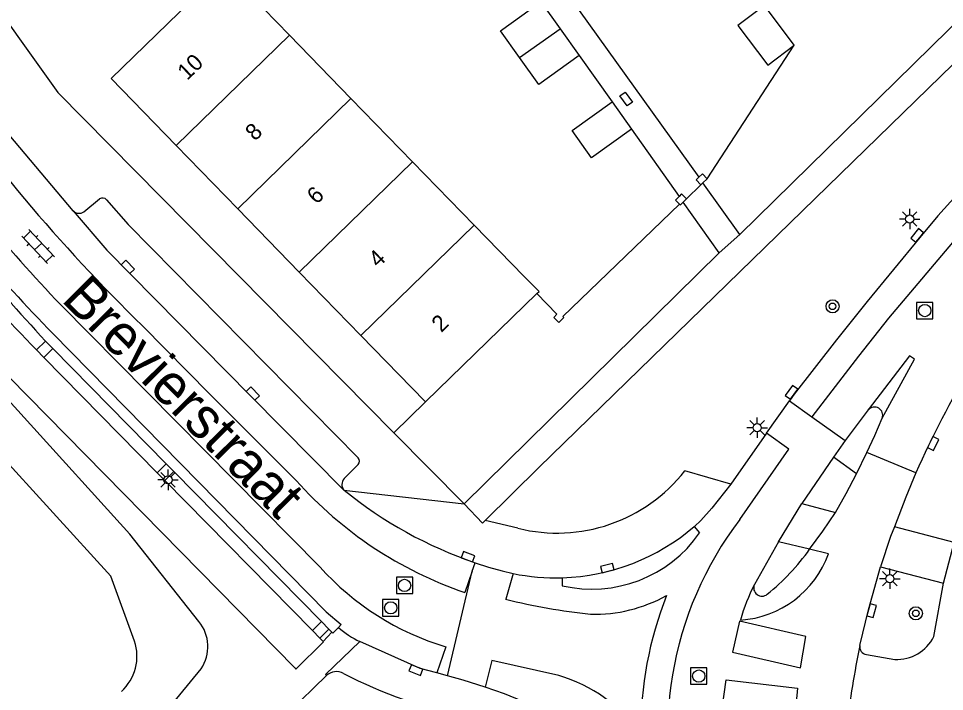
# Model space of a CAD drawing. Extents: x 136000 to 138005, y 398500 to 400500.
# Drawn here: x 137733.2 to 137789.8, y 399513.6 to 399554.7 of the extents above; entities that cross this region are included whole.
import ezdxf

# ---------------------------------------------------------------- set-up
doc = ezdxf.new("R2010")
doc.units = 0
for name, color, linetype in [('gg-afsc-hekwerk', 7, 'Continuous'), ('gg-afsc-muur', 7, 'Continuous'), ('gg-anno-huisnummerreeks BGT', 7, 'Continuous'), ('gg-anno-openbare ruimte label', 7, 'Continuous'), ('gg-bbg-bijgebouw', 7, 'Continuous'), ('gg-bbg-hoofdgebouw', 7, 'Continuous'), ('gg-bbg-tussenscheiding', 7, 'Continuous'), ('gg-knt-verharding', 7, 'Continuous'), ('gg-knt-verharding nz', 7, 'Continuous'), ('gg-kntw-bovenkant insteek waterloop', 7, 'Continuous'), ('gg-kntw-waterlijn', 7, 'Continuous'), ('gt-grn-vlakafsluiter', 7, 'Continuous'), ('gt-grn-weggrens', 7, 'Continuous'), ('gt-symb-boom', 7, 'Continuous'), ('gt-symb-klinker verharding', 7, 'Continuous'), ('gt-symb-kolk', 7, 'Continuous'), ('gt-symb-kolk center center', 7, 'Continuous'), ('gt-symb-lichtmast', 7, 'Continuous'), ('gt-symb-rioolschacht', 7, 'Continuous')]:
    doc.layers.add(name, color=color, linetype=linetype)

# ---------------------------------------------------------------- blocks, each defined once
blk = doc.blocks.new('gt0-LMAST')
at = {"layer": 'gt-symb-lichtmast'}
for p, q in [((-0.005, 0.246), (-0.005, 0.621)), ((-0.182, 0.173), (-0.447, 0.438)), ((0.172, 0.173), (0.437, 0.438)), ((-0.255, -0.004), (-0.63, -0.004)), ((-0.182, -0.181), (-0.447, -0.446)), ((-0.005, -0.254), (-0.005, -0.629)), ((0.437, -0.446), (0.172, -0.181)), ((0.245, -0.004), (0.62, -0.004))]:
    blk.add_line(p, q, dxfattribs=at)
blk.add_circle((-0.005, -0.004), 0.25, dxfattribs=at)
blk = doc.blocks.new('gt0-KOLK')
at = {"layer": 'gt-symb-kolk'}
blk.add_lwpolyline([(0, 0), (0.375, 0), (0.375, 0.4), (-0.375, 0.4), (-0.375, 0), (0, 0)], dxfattribs=at)
blk = doc.blocks.new('gt0-RS')
at = {"layer": 'gt-symb-rioolschacht'}
blk.add_lwpolyline([(-0.5, -0.5), (0.5, -0.5), (0.5, 0.5), (-0.5, 0.5)], close=True, dxfattribs=at)
blk.add_circle((0, 0), 0.375, dxfattribs=at)
blk = doc.blocks.new('gt0-BOOM')
at = {"layer": 'gt-symb-boom'}
for radius in [0.4, 0.2]:
    blk.add_circle((0, 0), radius, dxfattribs=at)
blk = doc.blocks.new('gt0-KL1')
at = {"layer": 'gt-symb-klinker verharding'}
for p, q in [((-1.15, 0.3), (1.15, 0.3)), ((-1, -0.3), (-1, 0.3)), ((-0.5, 0.3), (-0.5, 0.45)), ((0, -0.3), (0, 0.3)), ((0.5, 0.3), (0.5, 0.45)), ((1, -0.3), (1, 0.3)), ((-1.15, -0.3), (1.15, -0.3)), ((-0.5, -0.45), (-0.5, -0.3)), ((0.5, -0.45), (0.5, -0.3))]:
    blk.add_line(p, q, dxfattribs=at)
blk = doc.blocks.new('gt0-KOLKCC')
at = {"layer": 'gt-symb-kolk center center'}
blk.add_lwpolyline([(-0.375, 0.2), (0.375, 0.2), (0.375, -0.2), (-0.375, -0.2)], close=True, dxfattribs=at)

msp = doc.modelspace()

# ---------------------------------------------------------------- linework, layer by layer
at = {"layer": 'gg-afsc-hekwerk'}
for p, q in [((137765.036, 399558.591), (137774.772, 399544.999)), ((137767.467, 399552.435), (137769.493, 399549.608)), ((137770.675, 399547.951), (137773.577, 399543.834)), ((137766.461, 399536.494), (137773.598, 399543.365)), ((137766.104, 399536.636), (137764.887, 399537.891))]:
    msp.add_line(p, q, dxfattribs=at)
at = {"layer": 'gg-afsc-muur'}
for p, q in [((137775.033, 399544.661), (137775.289, 399544.904)), ((137774.902, 399544.537), (137775.033, 399544.661)), ((137773.829, 399543.486), (137774.028, 399543.684))]:
    msp.add_line(p, q, dxfattribs=at)
for points in [[(137774.772, 399544.999), (137774.609, 399544.845), (137774.902, 399544.537)], [(137775.289, 399544.904), (137774.996, 399545.212), (137774.772, 399544.999)], [(137773.577, 399543.834), (137773.352, 399543.61), (137773.598, 399543.365)], [(137774.028, 399543.684), (137773.727, 399543.985), (137773.577, 399543.834)], [(137773.598, 399543.365), (137773.653, 399543.31), (137773.829, 399543.486)], [(137766.461, 399536.494), (137766.528, 399536.435), (137766.216, 399536.125), (137765.916, 399536.432), (137766.104, 399536.636)]]:
    msp.add_lwpolyline(points, dxfattribs=at)
at = {"layer": 'gg-bbg-bijgebouw'}
for p, q in [((137765.13, 399555.715), (137766.299, 399554.075)), ((137778.788, 399555.501), (137777.166, 399554.284)), ((137780.611, 399553.071), (137778.788, 399555.501)), ((137766.299, 399554.075), (137767.467, 399552.435)), ((137769.493, 399549.608), (137770.675, 399547.951))]:
    msp.add_line(p, q, dxfattribs=at)
for points in [[(137763.825, 399552.312), (137762.656, 399553.952), (137765.13, 399555.715)], [(137777.166, 399554.284), (137778.994, 399551.847), (137780.611, 399553.071)], [(137767.467, 399552.435), (137764.993, 399550.672), (137763.825, 399552.312)], [(137770.675, 399547.951), (137768.225, 399546.193), (137767.038, 399547.857), (137769.493, 399549.608)]]:
    msp.add_lwpolyline(points, dxfattribs=at)
at = {"layer": 'gg-bbg-hoofdgebouw'}
for p, q in [((137753.521, 399549.823), (137749.755, 399553.693)), ((137738.86, 399551.03), (137742.83, 399546.951)), ((137757.287, 399545.953), (137753.521, 399549.823)), ((137742.83, 399546.951), (137746.596, 399543.081)), ((137761.053, 399542.084), (137757.287, 399545.953)), ((137746.596, 399543.081), (137750.362, 399539.212)), ((137764.113, 399538.94), (137761.053, 399542.084)), ((137750.362, 399539.212), (137754.129, 399535.342)), ((137758.074, 399531.288), (137764.887, 399537.891)), ((137754.129, 399535.342), (137757.22, 399532.165)), ((137757.22, 399532.165), (137758.074, 399531.288))]:
    msp.add_line(p, q, dxfattribs=at)
for points in [[(137749.755, 399553.693), (137745.786, 399557.771), (137738.86, 399551.03)], [(137764.887, 399537.891), (137765.014, 399538.014), (137764.113, 399538.94)]]:
    msp.add_lwpolyline(points, dxfattribs=at)
at = {"layer": 'gg-bbg-tussenscheiding'}
for p, q in [((137763.825, 399552.312), (137766.299, 399554.075)), ((137742.83, 399546.951), (137749.755, 399553.693)), ((137746.596, 399543.081), (137753.521, 399549.823)), ((137750.362, 399539.212), (137757.287, 399545.953)), ((137754.129, 399535.342), (137761.053, 399542.084))]:
    msp.add_line(p, q, dxfattribs=at)
at = {"layer": 'gg-knt-verharding'}
for p, q in [((137840.838, 399601.066), (137764.993, 399527.277)), ((137777.285, 399541.513), (137792.214, 399556.142)), ((137736.542, 399542.944), (137731.956, 399548.374)), ((137774.028, 399543.684), (137774.902, 399544.537)), ((137777.285, 399541.513), (137775.033, 399544.661)), ((137737.184, 399542.894), (137738.153, 399543.68)), ((137776.028, 399540.381), (137773.829, 399543.486)), ((137776.028, 399540.381), (137777.285, 399541.513)), ((137760.445, 399525.039), (137776.028, 399540.381)), ((137751.619, 399521.197), (137735.78, 399537.209)), ((137734.844, 399534.994), (137734.289, 399534.465)), ((137734.743, 399533.984), (137735.305, 399534.534)), ((137741.672, 399526.936), (137734.743, 399533.984)), ((137735.305, 399534.534), (137742.224, 399527.497)), ((137750.102, 399515.004), (137732.629, 399532.788)), ((137778.921, 399529.361), (137780.33, 399531.345)), ((137780.33, 399531.345), (137781.68, 399530.372)), ((137785.14, 399530.784), (137783.735, 399528.91)), ((137781.68, 399530.372), (137783.735, 399528.91)), ((137756.149, 399529.385), (137760.445, 399525.039)), ((137778.921, 399529.361), (137776.739, 399526.252)), ((137783.735, 399528.91), (137783.004, 399527.891)), ((137783.004, 399527.891), (137781.085, 399525.07)), ((137784.417, 399526.887), (137783.004, 399527.891)), ((137784.417, 399526.887), (137785.052, 399528.18)), ((137788.051, 399526.935), (137785.052, 399528.18)), ((137742.224, 399527.497), (137741.672, 399526.936)), ((137753.967, 399527.446), (137753.101, 399526.587)), ((137761.718, 399524.029), (137764.993, 399527.277)), ((137742.136, 399526.472), (137742.687, 399527.028)), ((137742.687, 399527.028), (137751.708, 399517.859)), ((137776.739, 399526.252), (137773.934, 399527.064)), ((137751.175, 399517.316), (137742.136, 399526.472)), ((137781.085, 399525.07), (137783.126, 399524.51)), ((137763.718, 399523.554), (137761.718, 399524.029)), ((137774.833, 399523.268), (137774.507, 399523.667)), ((137790.385, 399522.68), (137786.732, 399523.649)), ((137779.65, 399522.737), (137778.18, 399520.114)), ((137781.555, 399522.27), (137779.65, 399522.737)), ((137789.739, 399520.205), (137790.385, 399522.68)), ((137782.71, 399522.003), (137781.555, 399522.27)), ((137760.928, 399520.939), (137761.111, 399521.449)), ((137785.878, 399521.198), (137789.739, 399520.205)), ((137759.422, 399514.537), (137760.928, 399520.939)), ((137760.928, 399520.939), (137760.479, 399519.631)), ((137763.429, 399520.791), (137762.975, 399519.217)), ((137766.438, 399520.534), (137766.437, 399520.047)), ((137789.153, 399516.945), (137789.739, 399520.205)), ((137751.708, 399517.859), (137751.175, 399517.316)), ((137751.621, 399516.839), (137752.166, 399517.384)), ((137752.356, 399517.199), (137751.819, 399516.645)), ((137752.166, 399517.384), (137752.356, 399517.199)), ((137751.819, 399516.645), (137751.621, 399516.839)), ((137759.326, 399516.312), (137758.759, 399514.718)), ((137785.028, 399515.834), (137786.754, 399515.541)), ((137752.014, 399514.552), (137743.228, 399506.028)), ((137759.422, 399514.537), (137758.759, 399514.718))]:
    msp.add_line(p, q, dxfattribs=at)
for points in [[(137715.347, 399578.524), (137735.6, 399550.176), (137756.149, 399529.385)], [(137738.586, 399543.633), (137739.893, 399542.114), (137753.969, 399527.863)], [(137790.546, 399543.932), (137789.396, 399542.645), (137788.284, 399541.324), (137785.067, 399537.421), (137783.193, 399535.079), (137780.608, 399531.743), (137780.33, 399531.345)], [(137736.542, 399542.944), (137738.6, 399540.541), (137747.381, 399531.64), (137753.093, 399525.888)], [(137791.815, 399542.723), (137790.743, 399541.549), (137786.376, 399536.397), (137784.531, 399534.069), (137781.68, 399530.372)], [(137750.163, 399526.476), (137744.891, 399531.75), (137740.77, 399535.917)], [(137735.29, 399535.455), (137752.007, 399518.457), (137752.916, 399517.666), (137752.757, 399517.487)], [(137785.052, 399528.18), (137785.532, 399529.226), (137785.987, 399530.283)], [(137777.288, 399524.088), (137780.292, 399528.393), (137778.921, 399529.361)], [(137783.126, 399524.51), (137783.788, 399525.69), (137784.417, 399526.887)], [(137788.051, 399526.935), (137787.431, 399525.465), (137786.732, 399523.649)], [(137776.739, 399526.252), (137775.58, 399524.78), (137774.904, 399524.022), (137774.507, 399523.667)], [(137786.732, 399523.649), (137786.507, 399523.052), (137785.878, 399521.198)], [(137761.111, 399521.449), (137761.934, 399521.183), (137762.764, 399520.945), (137763.429, 399520.791)], [(137784.62, 399516.4), (137785.151, 399518.574), (137785.878, 399521.198)], [(137758.759, 399514.718), (137757.752, 399514.993), (137754.056, 399516.629)], [(137766.226, 399514.559), (137762.129, 399515.481), (137761.731, 399513.856)], [(137761.731, 399513.856), (137760.384, 399514.275), (137759.422, 399514.537)], [(137764.054, 399512.966), (137762.902, 399513.435), (137761.731, 399513.856)]]:
    msp.add_lwpolyline(points, dxfattribs=at)
for centre, radius, start, end in [((137821.31, 399617.851), 114.891, 214.92605, 225.49164), ((137809.749, 399607.89), 102.309, 215.58663, 223.69806), ((137809.666, 399607.98), 103.883, 216.49751, 224.27832), ((137806.93, 399605.922), 101.896, 216.47307, 224.52895), ((137869.173, 399658.753), 182.649, 218.18816, 222.6547), ((137738.34, 399543.389), 0.346, 44.8222, 122.788), ((137736.892, 399543.289), 0.491, 224.5841, 306.5093), ((137837.862, 399505.088), 54.391, 148.5823, 156.3181), ((137785.524, 399530.467), 0.498, 338.3813, 140.4101), ((137753.711, 399527.656), 0.331, 320.6455, 38.8049), ((137766.115, 399533.201), 9.94, 256.0483, 321.875), ((137768.416, 399542.789), 24.48, 221.7872, 251.0817), ((137753.486, 399526.233), 0.523, 137.3827, 221.3059), ((137769.558, 399546.167), 26.121, 230.9264, 251.1332), ((137794.317, 399511.069), 21.436, 142.6016, 198.4813), ((137768.256, 399527.858), 8.02, 256.8904, 325.0868), ((137766.032, 399533.536), 13.008, 271.7869, 310.6531), ((137770.28, 399530.314), 13.85, 308.8337, 324.4946), ((137776.916, 399524.088), 6.157, 273.8243, 340.2112), ((137764.075, 399532.327), 16.704, 221.7816, 253.4821), ((137766.034, 399533.553), 13.025, 258.461, 271.7754), ((137788.22, 399514.915), 11.306, 152.6224, 164.4593), ((137778.64, 399519.909), 0.503, 155.9499, 310.287), ((137768.398, 399527.329), 9.028, 268.5113, 299.2358), ((137794.102, 399511.085), 22.879, 158.5534, 180.2441), ((137772.746, 399559.544), 41.494, 256.3798, 263.6585), ((137756.629, 399521.937), 5.898, 228.9715, 244.1383), ((137786.861, 399518.11), 2.571, 267.621, 333.0551), ((137859.645, 399501.527), 76.485, 168.78677, 172.54756), ((137785.104, 399516.319), 0.491, 170.4633, 261.1085), ((137752.639, 399513.884), 0.915, 61.8855, 133.1119), ((137766.279, 399539.979), 28.531, 242.4197, 258.5566), ((137763.534, 399505.511), 9.44, 35.4649, 73.4337)]:
    msp.add_arc(centre, radius, start, end, dxfattribs=at)
at = {"layer": 'gg-knt-verharding nz'}
for p, q in [((137735.305, 399534.534), (137734.844, 399534.994)), ((137734.289, 399534.465), (137734.743, 399533.984)), ((137742.687, 399527.028), (137742.224, 399527.497)), ((137741.672, 399526.936), (137742.136, 399526.472)), ((137779.65, 399522.737), (137781.085, 399525.07)), ((137752.166, 399517.384), (137751.708, 399517.859)), ((137751.175, 399517.316), (137751.621, 399516.839))]:
    msp.add_line(p, q, dxfattribs=at)
for points in [[(137785.987, 399530.283), (137787.972, 399533.884), (137787.659, 399534.094), (137785.14, 399530.784)], [(137761.718, 399524.029), (137761.562, 399523.872), (137760.445, 399525.039)], [(137781.555, 399522.27), (137782.371, 399523.371), (137783.126, 399524.51)], [(137781.006, 399515.022), (137781.326, 399516.949), (137777.265, 399517.879), (137776.848, 399515.989), (137781.006, 399515.022)], [(137752.757, 399517.487), (137752.419, 399517.138), (137752.356, 399517.199)], [(137750.102, 399515.004), (137750.156, 399514.949), (137751.84, 399516.624), (137751.819, 399516.645)], [(137754.056, 399516.629), (137751.957, 399514.611), (137752.014, 399514.552)], [(137780.658, 399512.042), (137776.214, 399512.538), (137776.457, 399514.303), (137780.805, 399513.79), (137780.658, 399512.042)]]:
    msp.add_lwpolyline(points, dxfattribs=at)
at = {"layer": 'gg-kntw-bovenkant insteek waterloop'}
for points in [[(137744.226, 399517.86), (137740.009, 399523.191), (137727.068, 399537.453), (137723.89, 399539.92)], [(137727.909, 399498.606), (137738.683, 399508.052), (137744.359, 399514.97)]]:
    msp.add_lwpolyline(points, dxfattribs=at)
msp.add_arc((137742.35, 399516.326), 2.423, 325.988, 39.2819, dxfattribs=at)
at = {"layer": 'gg-kntw-waterlijn'}
msp.add_lwpolyline([(137740.291, 399516.663), (137738.838, 399520.632), (137731.768, 399528.374), (137725.392, 399533.623), (137721.249, 399538.012)], dxfattribs=at)
msp.add_arc((137737.538, 399515.737), 2.904, 312.1673, 18.5986, dxfattribs=at)
at = {"layer": 'gt-grn-vlakafsluiter'}
for p, q in [((137775.289, 399544.904), (137780.611, 399553.071)), ((137758.074, 399531.288), (137756.149, 399529.385))]:
    msp.add_line(p, q, dxfattribs=at)
at = {"layer": 'gt-grn-weggrens'}
msp.add_line((137753.093, 399525.888), (137760.445, 399525.039), dxfattribs=at)

# ---------------------------------------------------------------- block references
at = {"layer": 'gt-symb-boom'}
for p in [(137782.957, 399537.117), (137788.048, 399518.358)]:
    msp.add_blockref('gt0-BOOM', p, dxfattribs=at)
at = {"layer": 'gt-symb-klinker verharding', "rotation": -46.701354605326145}
msp.add_blockref('gt0-KL1', (137734.399, 399540.767), dxfattribs=at)
at = {"layer": 'gt-symb-kolk'}
for p, rotation in [((137788.284, 399541.324), 50.35458224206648), ((137739.745, 399539.381), -45.3880531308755), ((137780.608, 399531.743), 54.05984828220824), ((137747.381, 399531.64), -45.19971558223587), ((137788.921, 399528.82), -115.18265402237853), ((137760.605, 399521.628), -19.85141926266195), ((137769.236, 399520.929), 14.161509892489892), ((137785.151, 399518.574), -104.46878178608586), ((137757.561, 399515.077), 158.0487313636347)]:
    msp.add_blockref('gt0-KOLK', p, dxfattribs=dict(at, rotation=rotation))
at = {"layer": 'gt-symb-kolk center center', "rotation": -54.192149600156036}
msp.add_blockref('gt0-KOLKCC', (137770.338, 399549.781), dxfattribs=at)
at = {"layer": 'gt-symb-lichtmast'}
for p in [(137787.674, 399542.456), (137778.35, 399529.703), (137742.345, 399526.52), (137786.463, 399520.48)]:
    msp.add_blockref('gt0-LMAST', p, dxfattribs=at)
at = {"layer": 'gt-symb-rioolschacht'}
for p in [(137788.591, 399536.855), (137756.795, 399520.062), (137755.949, 399518.694), (137774.775, 399514.528)]:
    msp.add_blockref('gt0-RS', p, dxfattribs=at)

# ---------------------------------------------------------------- texts
at = {"layer": 'gg-anno-huisnummerreeks BGT'}
for s, p in [('10', (137743.503, 399550.88)), ('8', (137747.65, 399547.177)), ('6', (137751.417, 399543.307)), ('4', (137755.183, 399539.438)), ('2', (137759.039, 399535.476))]:
    msp.add_text(s, height=1, rotation=44.2, dxfattribs=at).set_placement(p)
at = {"layer": 'gg-anno-openbare ruimte label'}
msp.add_text('Brevierstraat', height=2.5, rotation=314.7, dxfattribs=at).set_placement((137735.753, 399537.482))

doc.saveas('drawing.dxf')
